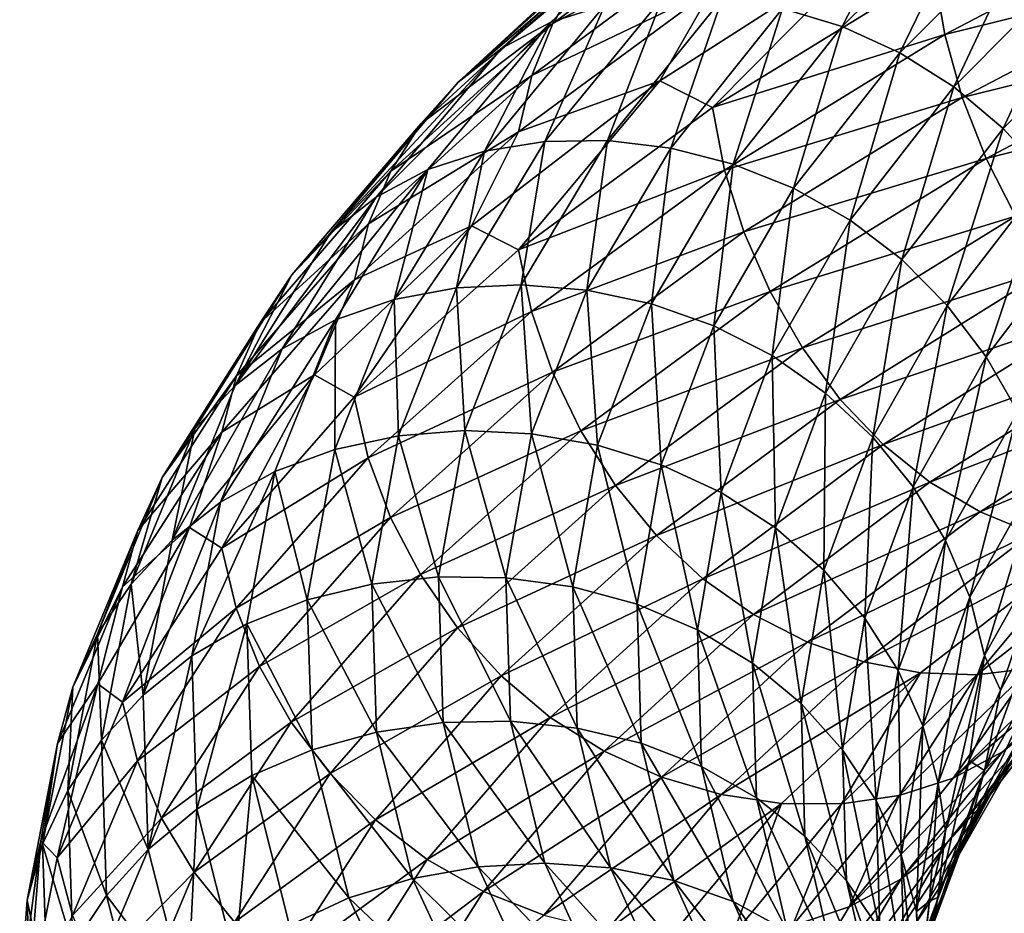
# Model space of a CAD drawing. Header units: metres. Extents: x -44 to 117, y -432 to 89.
# Tile 727 of 1056: x -19 to -12.98, y -137.06 to -131.59. Entities that reach past the tile are written whole.
import ezdxf

# ---------------------------------------------------------------- set-up
doc = ezdxf.new("R2010")
doc.units = ezdxf.units.M
doc.layers.add('solid_125568', color=7, linetype='CONTINUOUS')

msp = doc.modelspace()

# ---------------------------------------------------------------- linework, layer by layer
at = {"layer": 'solid_125568'}
for points in [[(-14.822351, -130.730255, 946.575684), (-16.054672, -131.767212, 945.361023), (-15.104831, -130.880325, 946.818542)], [(-14.822351, -130.730255, 946.575684), (-15.754301, -131.60849, 945.148499), (-16.054672, -131.767212, 945.361023)], [(-15.424275, -131.50563, 944.939331), (-15.754301, -131.60849, 945.148499), (-14.822351, -130.730255, 946.575684)], [(-13.97432, -131.636124, 944.216492), (-14.338785, -131.525101, 944.372437), (-13.490628, -130.693054, 945.659729)], [(-13.147745, -130.816895, 945.468384), (-13.97432, -131.636124, 944.216492), (-13.490628, -130.693054, 945.659729)], [(-14.573208, -130.74472, 948.914001), (-15.742054, -131.617126, 947.49762), (-14.692554, -131.061401, 949.120667)], [(-15.56865, -131.330475, 947.28479), (-15.742054, -131.617126, 947.49762), (-14.573208, -130.74472, 948.914001)], [(-13.622784, -131.796616, 944.084106), (-13.97432, -131.636124, 944.216492), (-13.147745, -130.816895, 945.468384)], [(-12.816998, -130.990051, 945.302002), (-13.622784, -131.796616, 944.084106), (-13.147745, -130.816895, 945.468384)], [(-15.104831, -130.880325, 946.818542), (-16.32057, -131.976547, 945.57196), (-15.354885, -131.082611, 947.056702)], [(-15.104831, -130.880325, 946.818542), (-16.054672, -131.767212, 945.361023), (-16.32057, -131.976547, 945.57196)], [(-13.41579, -131.298401, 950.84906), (-13.349035, -131.68454, 950.90509), (-11.851678, -130.899124, 952.064392)], [(-11.851678, -130.899124, 952.064392), (-13.349035, -131.68454, 950.90509), (-11.756256, -131.288589, 952.067017)], [(-13.292679, -132.004852, 943.979431), (-13.622784, -131.796616, 944.084106), (-12.816998, -130.990051, 945.302002)], [(-12.506351, -131.21048, 945.165649), (-13.292679, -132.004852, 943.979431), (-12.816998, -130.990051, 945.302002)], [(-15.354885, -131.082611, 947.056702), (-16.32057, -131.976547, 945.57196), (-15.56865, -131.330475, 947.28479)], [(-14.692554, -131.061401, 949.120667), (-15.870947, -131.935684, 947.690247), (-14.766871, -131.404892, 949.297485)], [(-15.742054, -131.617126, 947.49762), (-15.870947, -131.935684, 947.690247), (-14.692554, -131.061401, 949.120667)], [(-14.766871, -131.404892, 949.297485), (-15.088576, -131.967453, 949.107056), (-13.766476, -131.11824, 950.458862)], [(-14.76742, -132.131241, 949.536804), (-13.766476, -131.11824, 950.458862), (-15.088576, -131.967453, 949.107056)], [(-13.41579, -131.298401, 950.84906), (-13.766476, -131.11824, 950.458862), (-14.76742, -132.131241, 949.536804)], [(-12.991984, -132.25827, 943.905762), (-13.292679, -132.004852, 943.979431), (-12.506351, -131.21048, 945.165649)], [(-12.223334, -131.475296, 945.063293), (-12.991984, -132.25827, 943.905762), (-12.506351, -131.21048, 945.165649)], [(-15.56865, -131.330475, 947.28479), (-16.547842, -132.229843, 945.776428), (-15.742054, -131.617126, 947.49762)], [(-16.32057, -131.976547, 945.57196), (-16.547842, -132.229843, 945.776428), (-15.56865, -131.330475, 947.28479)], [(-13.41579, -131.298401, 950.84906), (-14.76742, -132.131241, 949.536804), (-13.349035, -131.68454, 950.90509)], [(-13.349035, -131.68454, 950.90509), (-13.241514, -132.068466, 950.916565), (-11.756256, -131.288589, 952.067017)], [(-11.756256, -131.288589, 952.067017), (-13.241514, -132.068466, 950.916565), (-11.627584, -131.667984, 952.0224)], [(-14.766871, -131.404892, 949.297485), (-15.951186, -132.279312, 947.857666), (-15.088576, -131.967453, 949.107056)], [(-15.870947, -131.935684, 947.690247), (-15.951186, -132.279312, 947.857666), (-14.766871, -131.404892, 949.297485)], [(-15.072469, -131.458359, 944.737793), (-15.79131, -132.33754, 943.293945), (-15.424275, -131.50563, 944.939331)], [(-15.409167, -132.331848, 943.141663), (-15.79131, -132.33754, 943.293945), (-15.072469, -131.458359, 944.737793)], [(-14.707705, -131.465317, 944.547546), (-15.409167, -132.331848, 943.141663), (-15.072469, -131.458359, 944.737793)], [(-15.424275, -131.50563, 944.939331), (-16.159899, -132.396576, 943.458679), (-15.754301, -131.60849, 945.148499)], [(-15.79131, -132.33754, 943.293945), (-16.159899, -132.396576, 943.458679), (-15.424275, -131.50563, 944.939331)], [(-15.022645, -132.378433, 943.0047), (-15.409167, -132.331848, 943.141663), (-14.707705, -131.465317, 944.547546)], [(-14.338785, -131.525101, 944.372437), (-15.022645, -132.378433, 943.0047), (-14.707705, -131.465317, 944.547546)], [(-12.725908, -132.55014, 943.862854), (-12.991984, -132.25827, 943.905762), (-12.223334, -131.475296, 945.063293)], [(-14.640774, -132.476074, 942.88623), (-15.022645, -132.378433, 943.0047), (-14.338785, -131.525101, 944.372437)], [(-13.97432, -131.636124, 944.216492), (-14.640774, -132.476074, 942.88623), (-14.338785, -131.525101, 944.372437)], [(-15.754301, -131.60849, 945.148499), (-16.820553, -132.677658, 943.813416), (-16.054672, -131.767212, 945.361023)], [(-15.754301, -131.60849, 945.148499), (-16.505733, -132.509964, 943.632996), (-16.820553, -132.677658, 943.813416)], [(-15.742054, -131.617126, 947.49762), (-16.732161, -132.520218, 945.969727), (-15.870947, -131.935684, 947.690247)], [(-16.547842, -132.229843, 945.776428), (-16.732161, -132.520218, 945.969727), (-15.742054, -131.617126, 947.49762)], [(-16.159899, -132.396576, 943.458679), (-16.505733, -132.509964, 943.632996), (-15.754301, -131.60849, 945.148499)], [(-14.272475, -132.623337, 942.789734), (-14.640774, -132.476074, 942.88623), (-13.97432, -131.636124, 944.216492)], [(-13.622784, -131.796616, 944.084106), (-14.272475, -132.623337, 942.789734), (-13.97432, -131.636124, 944.216492)], [(-14.76742, -132.131241, 949.536804), (-14.693954, -132.512619, 949.59845), (-13.349035, -131.68454, 950.90509)], [(-13.349035, -131.68454, 950.90509), (-14.693954, -132.512619, 949.59845), (-13.241514, -132.068466, 950.916565)], [(-13.241514, -132.068466, 950.916565), (-13.096512, -132.441193, 950.884521), (-11.627584, -131.667984, 952.0224)], [(-11.627584, -131.667984, 952.0224), (-13.096512, -132.441193, 950.884521), (-11.468524, -132.028122, 951.931702)], [(-16.054672, -131.767212, 945.361023), (-17.099247, -132.894348, 943.995667), (-16.32057, -131.976547, 945.57196)], [(-16.054672, -131.767212, 945.361023), (-16.820553, -132.677658, 943.813416), (-17.099247, -132.894348, 943.995667)], [(-13.926695, -132.818848, 942.718628), (-14.272475, -132.623337, 942.789734), (-13.622784, -131.796616, 944.084106)], [(-13.292679, -132.004852, 943.979431), (-13.926695, -132.818848, 942.718628), (-13.622784, -131.796616, 944.084106)], [(-15.870947, -131.935684, 947.690247), (-16.869139, -132.840714, 946.147339), (-15.951186, -132.279312, 947.857666)], [(-16.732161, -132.520218, 945.969727), (-16.869139, -132.840714, 946.147339), (-15.870947, -131.935684, 947.690247)], [(-16.32057, -131.976547, 945.57196), (-17.099247, -132.894348, 943.995667), (-16.547842, -132.229843, 945.776428)], [(-15.951186, -132.279312, 947.857666), (-16.239925, -132.853928, 947.625), (-15.088576, -131.967453, 949.107056)], [(-15.951825, -133.000839, 948.093933), (-15.088576, -131.967453, 949.107056), (-16.239925, -132.853928, 947.625)], [(-14.76742, -132.131241, 949.536804), (-15.088576, -131.967453, 949.107056), (-15.951825, -133.000839, 948.093933)], [(-13.611769, -133.060364, 942.675171), (-13.926695, -132.818848, 942.718628), (-13.292679, -132.004852, 943.979431)], [(-12.991984, -132.25827, 943.905762), (-13.611769, -133.060364, 942.675171), (-13.292679, -132.004852, 943.979431)], [(-13.096512, -132.441193, 950.884521), (-12.917292, -132.793762, 950.809753), (-11.468524, -132.028122, 951.931702)], [(-14.693954, -132.512619, 949.59845), (-14.575562, -132.890396, 949.619934), (-13.241514, -132.068466, 950.916565)], [(-13.241514, -132.068466, 950.916565), (-14.575562, -132.890396, 949.619934), (-13.096512, -132.441193, 950.884521)], [(-14.76742, -132.131241, 949.536804), (-15.951825, -133.000839, 948.093933), (-14.693954, -132.512619, 949.59845)], [(-16.547842, -132.229843, 945.776428), (-17.337421, -133.153244, 944.175232), (-16.732161, -132.520218, 945.969727)], [(-17.099247, -132.894348, 943.995667), (-17.337421, -133.153244, 944.175232), (-16.547842, -132.229843, 945.776428)], [(-15.951186, -132.279312, 947.857666), (-16.954386, -133.184402, 946.304749), (-16.239925, -132.853928, 947.625)], [(-16.869139, -132.840714, 946.147339), (-16.954386, -133.184402, 946.304749), (-15.951186, -132.279312, 947.857666)], [(-13.333097, -133.341354, 942.658875), (-13.611769, -133.060364, 942.675171), (-12.991984, -132.25827, 943.905762)], [(-12.725908, -132.55014, 943.862854), (-13.333097, -133.341354, 942.658875), (-12.991984, -132.25827, 943.905762)], [(-15.79131, -132.33754, 943.293945), (-16.330381, -133.232651, 941.78363), (-16.159899, -132.396576, 943.458679)], [(-15.935208, -133.213928, 941.670898), (-16.330381, -133.232651, 941.78363), (-15.79131, -132.33754, 943.293945)], [(-15.409167, -132.331848, 943.141663), (-15.935208, -133.213928, 941.670898), (-15.79131, -132.33754, 943.293945)], [(-15.535483, -133.246948, 941.573669), (-15.935208, -133.213928, 941.670898), (-15.409167, -132.331848, 943.141663)], [(-15.022645, -132.378433, 943.0047), (-15.535483, -133.246948, 941.573669), (-15.409167, -132.331848, 943.141663)], [(-16.159899, -132.396576, 943.458679), (-16.711554, -133.303772, 941.909973), (-16.505733, -132.509964, 943.632996)], [(-16.330381, -133.232651, 941.78363), (-16.711554, -133.303772, 941.909973), (-16.159899, -132.396576, 943.458679)], [(-15.140553, -133.330795, 941.494263), (-15.535483, -133.246948, 941.573669), (-15.022645, -132.378433, 943.0047)], [(-14.640774, -132.476074, 942.88623), (-15.140553, -133.330795, 941.494263), (-15.022645, -132.378433, 943.0047)], [(-14.759686, -133.464447, 941.435242), (-15.140553, -133.330795, 941.494263), (-14.640774, -132.476074, 942.88623)], [(-14.272475, -132.623337, 942.789734), (-14.759686, -133.464447, 941.435242), (-14.640774, -132.476074, 942.88623)], [(-14.575562, -132.890396, 949.619934), (-14.415888, -133.255783, 949.601929), (-13.096512, -132.441193, 950.884521)], [(-13.096512, -132.441193, 950.884521), (-14.415888, -133.255783, 949.601929), (-12.917292, -132.793762, 950.809753)], [(-16.732161, -132.520218, 945.969727), (-17.530546, -133.447433, 944.3479), (-16.869139, -132.840714, 946.147339)], [(-17.337421, -133.153244, 944.175232), (-17.530546, -133.447433, 944.3479), (-16.732161, -132.520218, 945.969727)], [(-16.505733, -132.509964, 943.632996), (-17.394943, -133.604904, 942.195007), (-16.820553, -132.677658, 943.813416)], [(-16.505733, -132.509964, 943.632996), (-17.06926, -133.427994, 942.047913), (-17.394943, -133.604904, 942.195007)], [(-16.711554, -133.303772, 941.909973), (-17.06926, -133.427994, 942.047913), (-16.505733, -132.509964, 943.632996)], [(-15.951825, -133.000839, 948.093933), (-15.87248, -133.377029, 948.161682), (-14.693954, -132.512619, 949.59845)], [(-14.693954, -132.512619, 949.59845), (-15.87248, -133.377029, 948.161682), (-14.575562, -132.890396, 949.619934)], [(-13.095302, -133.654205, 942.668579), (-13.333097, -133.341354, 942.658875), (-12.725908, -132.55014, 943.862854)], [(-12.498888, -132.872665, 943.850159), (-13.095302, -133.654205, 942.668579), (-12.725908, -132.55014, 943.862854)], [(-14.402166, -133.646851, 941.399048), (-14.759686, -133.464447, 941.435242), (-14.272475, -132.623337, 942.789734)], [(-13.926695, -132.818848, 942.718628), (-14.402166, -133.646851, 941.399048), (-14.272475, -132.623337, 942.789734)], [(-16.820553, -132.677658, 943.813416), (-17.68326, -133.829102, 942.34729), (-17.099247, -132.894348, 943.995667)], [(-16.820553, -132.677658, 943.813416), (-17.394943, -133.604904, 942.195007), (-17.68326, -133.829102, 942.34729)], [(-16.869139, -132.840714, 946.147339), (-17.674036, -133.769897, 944.509705), (-16.954386, -133.184402, 946.304749)], [(-17.530546, -133.447433, 944.3479), (-17.674036, -133.769897, 944.509705), (-16.869139, -132.840714, 946.147339)], [(-14.415888, -133.255783, 949.601929), (-14.218554, -133.599991, 949.545044), (-12.917292, -132.793762, 950.809753)], [(-14.076591, -133.876083, 941.387207), (-14.402166, -133.646851, 941.399048), (-13.926695, -132.818848, 942.718628)], [(-12.917292, -132.793762, 950.809753), (-14.218554, -133.599991, 949.545044), (-12.707179, -133.117218, 950.693298)], [(-13.611769, -133.060364, 942.675171), (-14.076591, -133.876083, 941.387207), (-13.926695, -132.818848, 942.718628)], [(-17.099247, -132.894348, 943.995667), (-17.68326, -133.829102, 942.34729), (-17.337421, -133.153244, 944.175232)], [(-16.954386, -133.184402, 946.304749), (-17.198559, -133.763794, 946.042969), (-16.239925, -132.853928, 947.625)], [(-16.955111, -133.900726, 946.537842), (-16.239925, -132.853928, 947.625), (-17.198559, -133.763794, 946.042969)], [(-15.951825, -133.000839, 948.093933), (-16.239925, -132.853928, 947.625), (-16.955111, -133.900726, 946.537842)], [(-15.87248, -133.377029, 948.161682), (-15.744558, -133.748138, 948.194153), (-14.575562, -132.890396, 949.619934)], [(-14.575562, -132.890396, 949.619934), (-15.744558, -133.748138, 948.194153), (-14.415888, -133.255783, 949.601929)], [(-12.902893, -133.991104, 942.703491), (-13.095302, -133.654205, 942.668579), (-12.498888, -132.872665, 943.850159)], [(-15.951825, -133.000839, 948.093933), (-16.955111, -133.900726, 946.537842), (-15.87248, -133.377029, 948.161682)], [(-13.788497, -134.145859, 941.39856), (-14.076591, -133.876083, 941.387207), (-13.611769, -133.060364, 942.675171)], [(-13.333097, -133.341354, 942.658875), (-13.788497, -134.145859, 941.39856), (-13.611769, -133.060364, 942.675171)], [(-14.218554, -133.599991, 949.545044), (-13.987242, -133.914276, 949.44989), (-12.707179, -133.117218, 950.693298)], [(-12.707179, -133.117218, 950.693298), (-13.987242, -133.914276, 949.44989), (-12.469714, -133.402725, 950.535767)], [(-17.337421, -133.153244, 944.175232), (-17.929626, -134.09375, 942.500916), (-17.530546, -133.447433, 944.3479)], [(-17.68326, -133.829102, 942.34729), (-17.929626, -134.09375, 942.500916), (-17.337421, -133.153244, 944.175232)], [(-16.954386, -133.184402, 946.304749), (-17.763319, -134.113632, 944.656616), (-17.198559, -133.763794, 946.042969)], [(-17.674036, -133.769897, 944.509705), (-17.763319, -134.113632, 944.656616), (-16.954386, -133.184402, 946.304749)], [(-16.330381, -133.232651, 941.78363), (-16.684589, -134.1371, 940.225708), (-16.711554, -133.303772, 941.909973)], [(-16.280861, -134.105164, 940.153625), (-16.684589, -134.1371, 940.225708), (-16.330381, -133.232651, 941.78363)], [(-15.935208, -133.213928, 941.670898), (-16.280861, -134.105164, 940.153625), (-16.330381, -133.232651, 941.78363)], [(-15.872459, -134.124374, 940.097351), (-16.280861, -134.105164, 940.153625), (-15.935208, -133.213928, 941.670898)], [(-15.535483, -133.246948, 941.573669), (-15.872459, -134.124374, 940.097351), (-15.935208, -133.213928, 941.670898)], [(-15.468941, -134.194214, 940.058105), (-15.872459, -134.124374, 940.097351), (-15.535483, -133.246948, 941.573669)], [(-15.744558, -133.748138, 948.194153), (-15.572019, -134.105591, 948.19165), (-14.415888, -133.255783, 949.601929)], [(-14.415888, -133.255783, 949.601929), (-15.572019, -134.105591, 948.19165), (-14.218554, -133.599991, 949.545044)], [(-15.140553, -133.330795, 941.494263), (-15.468941, -134.194214, 940.058105), (-15.535483, -133.246948, 941.573669)], [(-16.711554, -133.303772, 941.909973), (-17.074032, -134.22052, 940.3125), (-17.06926, -133.427994, 942.047913)], [(-16.684589, -134.1371, 940.225708), (-17.074032, -134.22052, 940.3125), (-16.711554, -133.303772, 941.909973)], [(-16.955111, -133.900726, 946.537842), (-16.870787, -134.271393, 946.612305), (-15.87248, -133.377029, 948.161682)], [(-15.87248, -133.377029, 948.161682), (-16.870787, -134.271393, 946.612305), (-15.744558, -133.748138, 948.194153)], [(-15.079815, -134.313995, 940.037598), (-15.468941, -134.194214, 940.058105), (-15.140553, -133.330795, 941.494263)], [(-14.759686, -133.464447, 941.435242), (-15.079815, -134.313995, 940.037598), (-15.140553, -133.330795, 941.494263)], [(-13.542631, -134.448715, 941.431641), (-13.788497, -134.145859, 941.39856), (-13.333097, -133.341354, 942.658875)], [(-13.095302, -133.654205, 942.668579), (-13.542631, -134.448715, 941.431641), (-13.333097, -133.341354, 942.658875)], [(-17.06926, -133.427994, 942.047913), (-17.772419, -134.541977, 940.525818), (-17.394943, -133.604904, 942.195007)], [(-17.06926, -133.427994, 942.047913), (-17.43956, -134.355713, 940.413147), (-17.772419, -134.541977, 940.525818)], [(-17.074032, -134.22052, 940.3125), (-17.43956, -134.355713, 940.413147), (-17.06926, -133.427994, 942.047913)], [(-13.987242, -133.914276, 949.44989), (-13.725822, -134.189972, 949.316772), (-12.469714, -133.402725, 950.535767)], [(-12.469714, -133.402725, 950.535767), (-13.725822, -134.189972, 949.316772), (-12.209077, -133.64267, 950.338745)], [(-17.530546, -133.447433, 944.3479), (-18.129354, -134.39183, 942.652161), (-17.674036, -133.769897, 944.509705)], [(-17.929626, -134.09375, 942.500916), (-18.129354, -134.39183, 942.652161), (-17.530546, -133.447433, 944.3479)], [(-14.714602, -134.483063, 940.037354), (-15.079815, -134.313995, 940.037598), (-14.759686, -133.464447, 941.435242)], [(-14.402166, -133.646851, 941.399048), (-14.714602, -134.483063, 940.037354), (-14.759686, -133.464447, 941.435242)], [(-17.394943, -133.604904, 942.195007), (-18.067095, -134.773788, 940.6474), (-17.68326, -133.829102, 942.34729)], [(-17.394943, -133.604904, 942.195007), (-17.772419, -134.541977, 940.525818), (-18.067095, -134.773788, 940.6474)], [(-15.572019, -134.105591, 948.19165), (-15.358807, -134.440781, 948.154297), (-14.218554, -133.599991, 949.545044)], [(-14.218554, -133.599991, 949.545044), (-15.358807, -134.440781, 948.154297), (-13.987242, -133.914276, 949.44989)], [(-14.382063, -134.699799, 940.058044), (-14.714602, -134.483063, 940.037354), (-14.402166, -133.646851, 941.399048)], [(-14.076591, -133.876083, 941.387207), (-14.382063, -134.699799, 940.058044), (-14.402166, -133.646851, 941.399048)], [(-13.725822, -134.189972, 949.316772), (-13.438851, -134.419678, 949.146912), (-12.209077, -133.64267, 950.338745)], [(-13.343665, -134.777054, 941.485046), (-13.542631, -134.448715, 941.431641), (-13.095302, -133.654205, 942.668579)], [(-12.209077, -133.64267, 950.338745), (-13.438851, -134.419678, 949.146912), (-11.931506, -133.834045, 950.107788)], [(-12.902893, -133.991104, 942.703491), (-13.343665, -134.777054, 941.485046), (-13.095302, -133.654205, 942.668579)], [(-17.674036, -133.769897, 944.509705), (-18.277725, -134.716263, 942.797546), (-17.763319, -134.113632, 944.656616)], [(-18.129354, -134.39183, 942.652161), (-18.277725, -134.716263, 942.797546), (-17.674036, -133.769897, 944.509705)], [(-17.763319, -134.113632, 944.656616), (-17.960802, -134.696945, 944.368469), (-17.198559, -133.763794, 946.042969)], [(-17.764116, -134.824417, 944.886414), (-17.198559, -133.763794, 946.042969), (-17.960802, -134.696945, 944.368469)], [(-16.955111, -133.900726, 946.537842), (-17.198559, -133.763794, 946.042969), (-17.764116, -134.824417, 944.886414)], [(-16.870787, -134.271393, 946.612305), (-16.734785, -134.635406, 946.656616), (-15.744558, -133.748138, 948.194153)], [(-15.744558, -133.748138, 948.194153), (-16.734785, -134.635406, 946.656616), (-15.572019, -134.105591, 948.19165)], [(-17.68326, -133.829102, 942.34729), (-18.067095, -134.773788, 940.6474), (-17.929626, -134.09375, 942.500916)], [(-13.438851, -134.419678, 949.146912), (-13.133198, -134.600571, 948.945129), (-11.931506, -133.834045, 950.107788)], [(-11.931506, -133.834045, 950.107788), (-13.133198, -134.600571, 948.945129), (-11.643489, -133.974869, 949.849915)], [(-16.955111, -133.900726, 946.537842), (-17.764116, -134.824417, 944.886414), (-16.870787, -134.271393, 946.612305)], [(-15.358807, -134.440781, 948.154297), (-15.108914, -134.745148, 948.082458), (-13.987242, -133.914276, 949.44989)], [(-13.987242, -133.914276, 949.44989), (-15.108914, -134.745148, 948.082458), (-13.725822, -134.189972, 949.316772)], [(-14.087807, -134.95816, 940.0979), (-14.382063, -134.699799, 940.058044), (-14.076591, -133.876083, 941.387207)], [(-13.788497, -134.145859, 941.39856), (-14.087807, -134.95816, 940.0979), (-14.076591, -133.876083, 941.387207)], [(-13.133198, -134.600571, 948.945129), (-12.816076, -134.730896, 948.717712), (-11.643489, -133.974869, 949.849915)], [(-13.196252, -135.123184, 941.557739), (-13.343665, -134.777054, 941.485046), (-12.902893, -133.991104, 942.703491)], [(-12.760358, -134.344208, 942.762756), (-13.196252, -135.123184, 941.557739), (-12.902893, -133.991104, 942.703491)], [(-17.929626, -134.09375, 942.500916), (-18.318861, -135.044235, 940.774292), (-18.129354, -134.39183, 942.652161)], [(-18.067095, -134.773788, 940.6474), (-18.318861, -135.044235, 940.774292), (-17.929626, -134.09375, 942.500916)], [(-16.734785, -134.635406, 946.656616), (-16.55134, -134.984406, 946.670715), (-15.572019, -134.105591, 948.19165)], [(-16.280861, -134.105164, 940.153625), (-16.441168, -134.9991, 938.608398), (-16.684589, -134.1371, 940.225708)], [(-15.572019, -134.105591, 948.19165), (-16.55134, -134.984406, 946.670715), (-15.358807, -134.440781, 948.154297)], [(-16.028738, -135.00444, 938.593628), (-16.441168, -134.9991, 938.608398), (-16.280861, -134.105164, 940.153625)], [(-15.872459, -134.124374, 940.097351), (-16.028738, -135.00444, 938.593628), (-16.280861, -134.105164, 940.153625)], [(-17.763319, -134.113632, 944.656616), (-18.370024, -135.059967, 942.933533), (-17.960802, -134.696945, 944.368469)], [(-18.277725, -134.716263, 942.797546), (-18.370024, -135.059967, 942.933533), (-17.763319, -134.113632, 944.656616)], [(-16.684589, -134.1371, 940.225708), (-16.848856, -135.044327, 938.639099), (-17.074032, -134.22052, 940.3125)], [(-16.441168, -134.9991, 938.608398), (-16.848856, -135.044327, 938.639099), (-16.684589, -134.1371, 940.225708)], [(-15.621224, -135.060196, 938.595276), (-16.028738, -135.00444, 938.593628), (-15.872459, -134.124374, 940.097351)], [(-15.468941, -134.194214, 940.058105), (-15.621224, -135.060196, 938.595276), (-15.872459, -134.124374, 940.097351)], [(-13.836654, -135.250839, 940.154968), (-14.087807, -134.95816, 940.0979), (-13.788497, -134.145859, 941.39856)], [(-13.542631, -134.448715, 941.431641), (-13.836654, -135.250839, 940.154968), (-13.788497, -134.145859, 941.39856)], [(-17.074032, -134.22052, 940.3125), (-17.242132, -135.140076, 938.68573), (-17.43956, -134.355713, 940.413147)], [(-16.848856, -135.044327, 938.639099), (-17.242132, -135.140076, 938.68573), (-17.074032, -134.22052, 940.3125)], [(-15.228271, -135.166046, 938.613953), (-15.621224, -135.060196, 938.595276), (-15.468941, -134.194214, 940.058105)], [(-15.079815, -134.313995, 940.037598), (-15.228271, -135.166046, 938.613953), (-15.468941, -134.194214, 940.058105)], [(-15.108914, -134.745148, 948.082458), (-14.826502, -135.010269, 947.976074), (-13.725822, -134.189972, 949.316772)], [(-13.725822, -134.189972, 949.316772), (-14.826502, -135.010269, 947.976074), (-13.438851, -134.419678, 949.146912)], [(-17.764116, -134.824417, 944.886414), (-17.675781, -135.18927, 944.968018), (-16.870787, -134.271393, 946.612305)], [(-16.870787, -134.271393, 946.612305), (-17.675781, -135.18927, 944.968018), (-16.734785, -134.635406, 946.656616)], [(-14.859523, -135.321701, 938.65033), (-15.228271, -135.166046, 938.613953), (-15.079815, -134.313995, 940.037598)], [(-14.714602, -134.483063, 940.037354), (-14.859523, -135.321701, 938.65033), (-15.079815, -134.313995, 940.037598)], [(-13.105047, -135.479462, 941.648376), (-13.196252, -135.123184, 941.557739), (-12.760358, -134.344208, 942.762756)], [(-12.672187, -134.705688, 942.845703), (-13.105047, -135.479462, 941.648376), (-12.760358, -134.344208, 942.762756)], [(-18.129354, -134.39183, 942.652161), (-18.522934, -135.346222, 940.903564), (-18.277725, -134.716263, 942.797546)], [(-18.318861, -135.044235, 940.774292), (-18.522934, -135.346222, 940.903564), (-18.129354, -134.39183, 942.652161)], [(-17.43956, -134.355713, 940.413147), (-17.947569, -135.481918, 938.826111), (-17.772419, -134.541977, 940.525818)], [(-17.43956, -134.355713, 940.413147), (-17.611322, -135.286285, 938.748352), (-17.947569, -135.481918, 938.826111)], [(-17.242132, -135.140076, 938.68573), (-17.611322, -135.286285, 938.748352), (-17.43956, -134.355713, 940.413147)], [(-16.55134, -134.984406, 946.670715), (-16.324671, -135.310013, 946.654419), (-15.358807, -134.440781, 948.154297)], [(-15.358807, -134.440781, 948.154297), (-16.324671, -135.310013, 946.654419), (-15.108914, -134.745148, 948.082458)], [(-14.826502, -135.010269, 947.976074), (-14.516447, -135.228943, 947.835815), (-13.438851, -134.419678, 949.146912)], [(-13.438851, -134.419678, 949.146912), (-14.516447, -135.228943, 947.835815), (-13.133198, -134.600571, 948.945129)], [(-13.633383, -135.570435, 940.2276), (-13.836654, -135.250839, 940.154968), (-13.542631, -134.448715, 941.431641)], [(-13.343665, -134.777054, 941.485046), (-13.633383, -135.570435, 940.2276), (-13.542631, -134.448715, 941.431641)], [(-14.523806, -135.525879, 938.703979), (-14.859523, -135.321701, 938.65033), (-14.714602, -134.483063, 940.037354)], [(-14.382063, -134.699799, 940.058044), (-14.523806, -135.525879, 938.703979), (-14.714602, -134.483063, 940.037354)], [(-17.772419, -134.541977, 940.525818), (-18.245251, -135.721344, 938.916382), (-18.067095, -134.773788, 940.6474)], [(-17.772419, -134.541977, 940.525818), (-17.947569, -135.481918, 938.826111), (-18.245251, -135.721344, 938.916382)], [(-17.675781, -135.18927, 944.968018), (-17.53326, -135.545837, 945.024902), (-16.734785, -134.635406, 946.656616)], [(-16.734785, -134.635406, 946.656616), (-17.53326, -135.545837, 945.024902), (-16.55134, -134.984406, 946.670715)], [(-14.516447, -135.228943, 947.835815), (-14.186172, -135.398575, 947.665894), (-13.133198, -134.600571, 948.945129)], [(-13.133198, -134.600571, 948.945129), (-14.186172, -135.398575, 947.665894), (-12.816076, -134.730896, 948.717712)], [(-18.370024, -135.059967, 942.933533), (-18.522024, -135.652405, 942.610901), (-17.960802, -134.696945, 944.368469)], [(-18.37089, -135.764984, 943.159973), (-17.960802, -134.696945, 944.368469), (-18.522024, -135.652405, 942.610901)], [(-17.764116, -134.824417, 944.886414), (-17.960802, -134.696945, 944.368469), (-18.37089, -135.764984, 943.159973)], [(-14.226737, -135.772736, 938.772888), (-14.523806, -135.525879, 938.703979), (-14.382063, -134.699799, 940.058044)], [(-14.087807, -134.95816, 940.0979), (-14.226737, -135.772736, 938.772888), (-14.382063, -134.699799, 940.058044)], [(-13.008558, -135.692032, 941.968994), (-13.105047, -135.479462, 941.648376), (-12.672187, -134.705688, 942.845703)], [(-12.77385, -135.266418, 942.630432), (-13.008558, -135.692032, 941.968994), (-12.672187, -134.705688, 942.845703)], [(-18.277725, -134.716263, 942.797546), (-18.674505, -135.672623, 941.032043), (-18.370024, -135.059967, 942.933533)], [(-18.522934, -135.346222, 940.903564), (-18.674505, -135.672623, 941.032043), (-18.277725, -134.716263, 942.797546)], [(-16.324671, -135.310013, 946.654419), (-16.059038, -135.603867, 946.607605), (-15.108914, -134.745148, 948.082458)], [(-15.108914, -134.745148, 948.082458), (-16.059038, -135.603867, 946.607605), (-14.826502, -135.010269, 947.976074)], [(-14.186172, -135.398575, 947.665894), (-13.843537, -135.517609, 947.471802), (-12.816076, -134.730896, 948.717712)], [(-12.816076, -134.730896, 948.717712), (-13.843537, -135.517609, 947.471802), (-12.494735, -134.808868, 948.470825)], [(-17.764116, -134.824417, 944.886414), (-18.37089, -135.764984, 943.159973), (-17.675781, -135.18927, 944.968018)], [(-18.067095, -134.773788, 940.6474), (-18.245251, -135.721344, 938.916382), (-18.318861, -135.044235, 940.774292)], [(-13.843537, -135.517609, 947.471802), (-13.496433, -135.584503, 947.25885), (-12.494735, -134.808868, 948.470825)], [(-13.48276, -135.909439, 940.314026), (-13.633383, -135.570435, 940.2276), (-13.343665, -134.777054, 941.485046)], [(-12.494735, -134.808868, 948.470825), (-13.496433, -135.584503, 947.25885), (-13.153002, -135.597916, 947.032104)], [(-13.196252, -135.123184, 941.557739), (-13.48276, -135.909439, 940.314026), (-13.343665, -134.777054, 941.485046)], [(-12.494735, -134.808868, 948.470825), (-13.153002, -135.597916, 947.032104), (-12.176717, -134.832947, 948.210266)], [(-12.176717, -134.832947, 948.210266), (-13.153002, -135.597916, 947.032104), (-12.821609, -135.556717, 946.796265)], [(-17.53326, -135.545837, 945.024902), (-17.341011, -135.885986, 945.05658), (-16.55134, -134.984406, 946.670715)], [(-16.55134, -134.984406, 946.670715), (-17.341011, -135.885986, 945.05658), (-16.324671, -135.310013, 946.654419)], [(-16.441168, -134.9991, 938.608398), (-16.413086, -135.88942, 937.05365), (-16.848856, -135.044327, 938.639099)], [(-16.001354, -135.880981, 937.08075), (-16.413086, -135.88942, 937.05365), (-16.441168, -134.9991, 938.608398)], [(-16.028738, -135.00444, 938.593628), (-16.001354, -135.880981, 937.08075), (-16.441168, -134.9991, 938.608398)], [(-15.594515, -135.92276, 937.123474), (-16.001354, -135.880981, 937.08075), (-16.028738, -135.00444, 938.593628)], [(-15.621224, -135.060196, 938.595276), (-15.594515, -135.92276, 937.123474), (-16.028738, -135.00444, 938.593628)], [(-13.973157, -136.055191, 938.854431), (-14.226737, -135.772736, 938.772888), (-14.087807, -134.95816, 940.0979)], [(-13.836654, -135.250839, 940.154968), (-13.973157, -136.055191, 938.854431), (-14.087807, -134.95816, 940.0979)], [(-18.370024, -135.059967, 942.933533), (-18.768776, -136.016266, 941.15686), (-18.522024, -135.652405, 942.610901)], [(-18.674505, -135.672623, 941.032043), (-18.768776, -136.016266, 941.15686), (-18.370024, -135.059967, 942.933533)], [(-18.318861, -135.044235, 940.774292), (-18.499552, -135.997574, 939.016235), (-18.522934, -135.346222, 940.903564)], [(-18.245251, -135.721344, 938.916382), (-18.499552, -135.997574, 939.016235), (-18.318861, -135.044235, 940.774292)], [(-16.848856, -135.044327, 938.639099), (-16.820063, -135.94783, 937.042786), (-17.242132, -135.140076, 938.68573)], [(-16.413086, -135.88942, 937.05365), (-16.820063, -135.94783, 937.042786), (-16.848856, -135.044327, 938.639099)], [(-16.059038, -135.603867, 946.607605), (-15.758838, -135.857788, 946.529907), (-14.826502, -135.010269, 947.976074)], [(-14.826502, -135.010269, 947.976074), (-15.758838, -135.857788, 946.529907), (-14.516447, -135.228943, 947.835815)], [(-15.202235, -136.014755, 937.18158), (-15.594515, -135.92276, 937.123474), (-15.621224, -135.060196, 938.595276)], [(-15.228271, -135.166046, 938.613953), (-15.202235, -136.014755, 937.18158), (-15.621224, -135.060196, 938.595276)], [(-13.389555, -136.260376, 940.412537), (-13.48276, -135.909439, 940.314026), (-13.196252, -135.123184, 941.557739)], [(-13.105047, -135.479462, 941.648376), (-13.389555, -136.260376, 940.412537), (-13.196252, -135.123184, 941.557739)], [(-12.996464, -136.067474, 945.143555), (-12.730068, -135.856979, 944.936951), (-11.976851, -135.103729, 946.082764)], [(-12.227515, -135.307083, 946.316589), (-12.996464, -136.067474, 945.143555), (-11.976851, -135.103729, 946.082764)], [(-18.37089, -135.764984, 943.159973), (-18.279547, -136.12381, 943.249023), (-17.675781, -135.18927, 944.968018)], [(-17.675781, -135.18927, 944.968018), (-18.279547, -136.12381, 943.249023), (-17.53326, -135.545837, 945.024902)], [(-17.242132, -135.140076, 938.68573), (-17.212667, -136.055817, 937.049072), (-17.611322, -135.286285, 938.748352)], [(-16.820063, -135.94783, 937.042786), (-17.212667, -136.055817, 937.049072), (-17.242132, -135.140076, 938.68573)], [(-14.834176, -136.157074, 937.254639), (-15.202235, -136.014755, 937.18158), (-15.228271, -135.166046, 938.613953)], [(-14.859523, -135.321701, 938.65033), (-14.834176, -136.157074, 937.254639), (-15.228271, -135.166046, 938.613953)], [(-15.758838, -135.857788, 946.529907), (-15.429219, -136.064774, 946.421448), (-14.516447, -135.228943, 947.835815)], [(-14.516447, -135.228943, 947.835815), (-15.429219, -136.064774, 946.421448), (-14.186172, -135.398575, 947.665894)], [(-17.611322, -135.286285, 938.748352), (-17.917067, -136.417862, 937.11615), (-17.947569, -135.481918, 938.826111)], [(-17.611322, -135.286285, 938.748352), (-17.581287, -136.212936, 937.073486), (-17.917067, -136.417862, 937.11615)], [(-17.212667, -136.055817, 937.049072), (-17.581287, -136.212936, 937.073486), (-17.611322, -135.286285, 938.748352)], [(-13.767895, -136.365967, 938.946472), (-13.973157, -136.055191, 938.854431), (-13.836654, -135.250839, 940.154968)], [(-13.633383, -135.570435, 940.2276), (-13.767895, -136.365967, 938.946472), (-13.836654, -135.250839, 940.154968)], [(-13.29735, -136.228638, 945.3526), (-12.996464, -136.067474, 945.143555), (-12.227515, -135.307083, 946.316589)], [(-12.51063, -135.459778, 946.556091), (-13.29735, -136.228638, 945.3526), (-12.227515, -135.307083, 946.316589)], [(-13.105973, -136.181351, 941.873901), (-13.008558, -135.692032, 941.968994), (-12.77385, -135.266418, 942.630432)], [(-12.673034, -135.412338, 943.07428), (-13.105973, -136.181351, 941.873901), (-12.77385, -135.266418, 942.630432)], [(-18.522934, -135.346222, 940.903564), (-18.705643, -136.303467, 939.123047), (-18.674505, -135.672623, 941.032043)], [(-18.499552, -135.997574, 939.016235), (-18.705643, -136.303467, 939.123047), (-18.522934, -135.346222, 940.903564)], [(-17.341011, -135.885986, 945.05658), (-17.103483, -136.201553, 945.062561), (-16.324671, -135.310013, 946.654419)], [(-16.324671, -135.310013, 946.654419), (-17.103483, -136.201553, 945.062561), (-16.059038, -135.603867, 946.607605)], [(-14.499127, -136.34877, 937.341553), (-14.834176, -136.157074, 937.254639), (-14.859523, -135.321701, 938.65033)], [(-14.523806, -135.525879, 938.703979), (-14.499127, -136.34877, 937.341553), (-14.859523, -135.321701, 938.65033)], [(-15.429219, -136.064774, 946.421448), (-15.078073, -136.222488, 946.285767), (-14.186172, -135.398575, 947.665894)], [(-14.186172, -135.398575, 947.665894), (-15.078073, -136.222488, 946.285767), (-13.843537, -135.517609, 947.471802)], [(-13.19816, -136.523651, 942.007141), (-13.105973, -136.181351, 941.873901), (-12.673034, -135.412338, 943.07428)], [(-12.762163, -135.75386, 943.21814), (-13.19816, -136.523651, 942.007141), (-12.673034, -135.412338, 943.07428)], [(-17.947569, -135.481918, 938.826111), (-18.214342, -136.664825, 937.174988), (-18.245251, -135.721344, 938.916382)], [(-17.947569, -135.481918, 938.826111), (-17.917067, -136.417862, 937.11615), (-18.214342, -136.664825, 937.174988)], [(-13.343184, -136.551483, 940.608276), (-13.389555, -136.260376, 940.412537), (-13.105047, -135.479462, 941.648376)], [(-13.198812, -136.12114, 941.293396), (-13.343184, -136.551483, 940.608276), (-13.105047, -135.479462, 941.648376)], [(-12.821609, -135.556717, 946.796265), (-13.29735, -136.228638, 945.3526), (-12.51063, -135.459778, 946.556091)], [(-13.008558, -135.692032, 941.968994), (-13.198812, -136.12114, 941.293396), (-13.105047, -135.479462, 941.648376)], [(-18.279547, -136.12381, 943.249023), (-18.132128, -136.472672, 943.319031), (-17.53326, -135.545837, 945.024902)], [(-17.53326, -135.545837, 945.024902), (-18.132128, -136.472672, 943.319031), (-17.341011, -135.885986, 945.05658)], [(-15.078073, -136.222488, 946.285767), (-14.713816, -136.32959, 946.127319), (-13.843537, -135.517609, 947.471802)], [(-13.843537, -135.517609, 947.471802), (-14.713816, -136.32959, 946.127319), (-13.496433, -135.584503, 947.25885)], [(-14.202649, -136.584198, 937.439575), (-14.499127, -136.34877, 937.341553), (-14.523806, -135.525879, 938.703979)], [(-14.226737, -135.772736, 938.772888), (-14.202649, -136.584198, 937.439575), (-14.523806, -135.525879, 938.703979)], [(-17.103483, -136.201553, 945.062561), (-16.825151, -136.484421, 945.042236), (-16.059038, -135.603867, 946.607605)], [(-16.059038, -135.603867, 946.607605), (-16.825151, -136.484421, 945.042236), (-15.758838, -135.857788, 946.529907)], [(-14.713816, -136.32959, 946.127319), (-14.34489, -136.384766, 945.950806), (-13.496433, -135.584503, 947.25885)], [(-13.496433, -135.584503, 947.25885), (-14.34489, -136.384766, 945.950806), (-13.979945, -136.386932, 945.760254)], [(-13.496433, -135.584503, 947.25885), (-13.979945, -136.386932, 945.760254), (-13.153002, -135.597916, 947.032104)], [(-13.153002, -135.597916, 947.032104), (-13.979945, -136.386932, 945.760254), (-13.627818, -136.335175, 945.55957)], [(-13.615778, -136.697784, 939.046936), (-13.767895, -136.365967, 938.946472), (-13.633383, -135.570435, 940.2276)], [(-13.48276, -135.909439, 940.314026), (-13.615778, -136.697784, 939.046936), (-13.633383, -135.570435, 940.2276)], [(-12.821609, -135.556717, 946.796265), (-13.627818, -136.335175, 945.55957), (-13.29735, -136.228638, 945.3526)], [(-13.153002, -135.597916, 947.032104), (-13.627818, -136.335175, 945.55957), (-12.821609, -135.556717, 946.796265)], [(-13.33742, -136.62764, 943.719299), (-13.098951, -136.368439, 943.544373), (-12.502408, -135.603729, 944.737244)], [(-12.730068, -135.856979, 944.936951), (-13.33742, -136.62764, 943.719299), (-12.502408, -135.603729, 944.737244)], [(-12.502408, -135.603729, 944.737244), (-13.098951, -136.368439, 943.544373), (-12.905665, -136.07486, 943.376099)], [(-18.768776, -136.016266, 941.15686), (-18.869125, -136.612518, 940.810974), (-18.522024, -135.652405, 942.610901)], [(-18.769697, -136.715317, 941.379883), (-18.522024, -135.652405, 942.610901), (-18.869125, -136.612518, 940.810974)], [(-18.37089, -135.764984, 943.159973), (-18.522024, -135.652405, 942.610901), (-18.769697, -136.715317, 941.379883)], [(-18.674505, -135.672623, 941.032043), (-18.858692, -136.63179, 939.234436), (-18.768776, -136.016266, 941.15686)], [(-18.705643, -136.303467, 939.123047), (-18.858692, -136.63179, 939.234436), (-18.674505, -135.672623, 941.032043)], [(-18.245251, -135.721344, 938.916382), (-18.214342, -136.664825, 937.174988), (-18.499552, -135.997574, 939.016235)], [(-13.105973, -136.181351, 941.873901), (-13.198812, -136.12114, 941.293396), (-13.008558, -135.692032, 941.968994)], [(-18.37089, -135.764984, 943.159973), (-18.769697, -136.715317, 941.379883), (-18.279547, -136.12381, 943.249023)], [(-13.949547, -136.856445, 937.545715), (-14.202649, -136.584198, 937.439575), (-14.226737, -135.772736, 938.772888)], [(-13.973157, -136.055191, 938.854431), (-13.949547, -136.856445, 937.545715), (-14.226737, -135.772736, 938.772888)], [(-13.346534, -136.847321, 942.148926), (-13.19816, -136.523651, 942.007141), (-12.762163, -135.75386, 943.21814)], [(-12.905665, -136.07486, 943.376099), (-13.346534, -136.847321, 942.148926), (-12.762163, -135.75386, 943.21814)], [(-18.132128, -136.472672, 943.319031), (-17.933264, -136.803665, 943.369141), (-17.341011, -135.885986, 945.05658)], [(-17.341011, -135.885986, 945.05658), (-17.933264, -136.803665, 943.369141), (-17.103483, -136.201553, 945.062561)], [(-16.825151, -136.484421, 945.042236), (-16.510605, -136.726639, 944.994873), (-15.758838, -135.857788, 946.529907)], [(-16.413086, -135.88942, 937.05365), (-16.198662, -136.77002, 935.508423), (-16.820063, -135.94783, 937.042786)], [(-15.758838, -135.857788, 946.529907), (-16.510605, -136.726639, 944.994873), (-15.429219, -136.064774, 946.421448)], [(-16.001354, -135.880981, 937.08075), (-15.792304, -136.748062, 935.577087), (-16.413086, -135.88942, 937.05365)], [(-15.792304, -136.748062, 935.577087), (-16.198662, -136.77002, 935.508423), (-16.413086, -135.88942, 937.05365)], [(-15.390759, -136.776093, 935.660706), (-15.792304, -136.748062, 935.577087), (-16.001354, -135.880981, 937.08075)], [(-15.594515, -135.92276, 937.123474), (-15.390759, -136.776093, 935.660706), (-16.001354, -135.880981, 937.08075)], [(-13.616494, -136.845581, 943.897217), (-13.33742, -136.62764, 943.719299), (-12.730068, -135.856979, 944.936951)], [(-12.996464, -136.067474, 945.143555), (-13.616494, -136.845581, 943.897217), (-12.730068, -135.856979, 944.936951)], [(-13.521632, -137.043335, 939.153564), (-13.615778, -136.697784, 939.046936), (-13.48276, -135.909439, 940.314026)], [(-13.389555, -136.260376, 940.412537), (-13.521632, -137.043335, 939.153564), (-13.48276, -135.909439, 940.314026)], [(-16.820063, -135.94783, 937.042786), (-16.600307, -136.84137, 935.456238), (-17.212667, -136.055817, 937.049072)], [(-16.198662, -136.77002, 935.508423), (-16.600307, -136.84137, 935.456238), (-16.820063, -135.94783, 937.042786)], [(-15.003606, -136.854492, 935.757935), (-15.390759, -136.776093, 935.660706), (-15.594515, -135.92276, 937.123474)], [(-15.202235, -136.014755, 937.18158), (-15.003606, -136.854492, 935.757935), (-15.594515, -135.92276, 937.123474)], [(-18.768776, -136.016266, 941.15686), (-18.953861, -136.975327, 939.3479), (-18.869125, -136.612518, 940.810974)], [(-18.858692, -136.63179, 939.234436), (-18.953861, -136.975327, 939.3479), (-18.768776, -136.016266, 941.15686)], [(-18.499552, -135.997574, 939.016235), (-18.468264, -136.946777, 937.247559), (-18.705643, -136.303467, 939.123047)], [(-18.214342, -136.664825, 937.174988), (-18.468264, -136.946777, 937.247559), (-18.499552, -135.997574, 939.016235)], [(-14.640414, -136.983704, 935.867554), (-15.003606, -136.854492, 935.757935), (-15.202235, -136.014755, 937.18158)], [(-14.834176, -136.157074, 937.254639), (-14.640414, -136.983704, 935.867554), (-15.202235, -136.014755, 937.18158)], [(-17.212667, -136.055817, 937.049072), (-16.987783, -136.961349, 935.422424), (-17.581287, -136.212936, 937.073486)], [(-16.600307, -136.84137, 935.456238), (-16.987783, -136.961349, 935.422424), (-17.212667, -136.055817, 937.049072)], [(-16.510605, -136.726639, 944.994873), (-16.165199, -136.921432, 944.920105), (-15.429219, -136.064774, 946.421448)], [(-15.429219, -136.064774, 946.421448), (-16.165199, -136.921432, 944.920105), (-15.078073, -136.222488, 946.285767)], [(-13.744646, -137.158447, 937.657349), (-13.949547, -136.856445, 937.545715), (-13.973157, -136.055191, 938.854431)], [(-13.767895, -136.365967, 938.946472), (-13.744646, -137.158447, 937.657349), (-13.973157, -136.055191, 938.854431)], [(-13.931705, -137.015503, 944.074097), (-13.616494, -136.845581, 943.897217), (-12.996464, -136.067474, 945.143555)], [(-13.29735, -136.228638, 945.3526), (-13.931705, -137.015503, 944.074097), (-12.996464, -136.067474, 945.143555)], [(-13.098951, -136.368439, 943.544373), (-13.346534, -136.847321, 942.148926), (-12.905665, -136.07486, 943.376099)], [(-18.769697, -136.715317, 941.379883), (-18.676382, -137.067978, 941.476624), (-18.279547, -136.12381, 943.249023)], [(-18.279547, -136.12381, 943.249023), (-18.676382, -137.067978, 941.476624), (-18.132128, -136.472672, 943.319031)], [(-13.39055, -136.957382, 940.63501), (-13.343184, -136.551483, 940.608276), (-13.198812, -136.12114, 941.293396)], [(-13.105973, -136.181351, 941.873901), (-13.39055, -136.957382, 940.63501), (-13.198812, -136.12114, 941.293396)], [(-17.933264, -136.803665, 943.369141), (-17.68758, -137.108871, 943.398315), (-17.103483, -136.201553, 945.062561)], [(-17.103483, -136.201553, 945.062561), (-17.68758, -137.108871, 943.398315), (-16.825151, -136.484421, 945.042236)], [(-14.309835, -137.163116, 935.987488), (-14.640414, -136.983704, 935.867554), (-14.834176, -136.157074, 937.254639)], [(-14.499127, -136.34877, 937.341553), (-14.309835, -137.163116, 935.987488), (-14.834176, -136.157074, 937.254639)], [(-13.484751, -137.30043, 940.757446), (-13.39055, -136.957382, 940.63501), (-13.105973, -136.181351, 941.873901)], [(-13.19816, -136.523651, 942.007141), (-13.484751, -137.30043, 940.757446), (-13.105973, -136.181351, 941.873901)], [(-17.581287, -136.212936, 937.073486), (-17.683147, -137.343216, 935.416626), (-17.917067, -136.417862, 937.11615)], [(-17.581287, -136.212936, 937.073486), (-17.351646, -137.129181, 935.408875), (-17.683147, -137.343216, 935.416626)], [(-16.987783, -136.961349, 935.422424), (-17.351646, -137.129181, 935.408875), (-17.581287, -136.212936, 937.073486)], [(-16.165199, -136.921432, 944.920105), (-15.797205, -137.066696, 944.820557), (-15.078073, -136.222488, 946.285767)], [(-15.078073, -136.222488, 946.285767), (-15.797205, -137.066696, 944.820557), (-14.713816, -136.32959, 946.127319)], [(-13.627818, -136.335175, 945.55957), (-13.931705, -137.015503, 944.074097), (-13.29735, -136.228638, 945.3526)], [(-13.440931, -136.981277, 939.917847), (-13.521632, -137.043335, 939.153564), (-13.389555, -136.260376, 940.412537)], [(-13.343184, -136.551483, 940.608276), (-13.440931, -136.981277, 939.917847), (-13.389555, -136.260376, 940.412537)], [(-18.705643, -136.303467, 939.123047), (-18.674015, -137.256485, 937.331909), (-18.858692, -136.63179, 939.234436)], [(-18.468264, -136.946777, 937.247559), (-18.674015, -137.256485, 937.331909), (-18.705643, -136.303467, 939.123047)], [(-15.797205, -137.066696, 944.820557), (-15.4155, -137.161362, 944.69989), (-14.713816, -136.32959, 946.127319)], [(-14.713816, -136.32959, 946.127319), (-15.4155, -137.161362, 944.69989), (-14.34489, -136.384766, 945.950806)], [(-15.4155, -137.161362, 944.69989), (-15.028978, -137.20433, 944.561829), (-14.34489, -136.384766, 945.950806)], [(-14.34489, -136.384766, 945.950806), (-15.028978, -137.20433, 944.561829), (-14.646702, -137.194778, 944.409546)], [(-14.34489, -136.384766, 945.950806), (-14.646702, -137.194778, 944.409546), (-13.979945, -136.386932, 945.760254)], [(-13.979945, -136.386932, 945.760254), (-14.646702, -137.194778, 944.409546), (-14.277875, -137.13205, 944.246033)], [(-14.017314, -137.387299, 936.114441), (-14.309835, -137.163116, 935.987488), (-14.499127, -136.34877, 937.341553)], [(-14.202649, -136.584198, 937.439575), (-14.017314, -137.387299, 936.114441), (-14.499127, -136.34877, 937.341553)], [(-13.627818, -136.335175, 945.55957), (-14.277875, -137.13205, 944.246033), (-13.931705, -137.015503, 944.074097)], [(-13.979945, -136.386932, 945.760254), (-14.277875, -137.13205, 944.246033), (-13.627818, -136.335175, 945.55957)], [(-13.792934, -137.410645, 942.445068), (-13.546371, -137.14534, 942.295959), (-13.098951, -136.368439, 943.544373)], [(-13.33742, -136.62764, 943.719299), (-13.792934, -137.410645, 942.445068), (-13.098951, -136.368439, 943.544373)], [(-13.592777, -137.483093, 937.771912), (-13.744646, -137.158447, 937.657349), (-13.767895, -136.365967, 938.946472)], [(-13.615778, -136.697784, 939.046936), (-13.592777, -137.483093, 937.771912), (-13.767895, -136.365967, 938.946472)], [(-13.098951, -136.368439, 943.544373), (-13.546371, -137.14534, 942.295959), (-13.346534, -136.847321, 942.148926)], [(-17.917067, -136.417862, 937.11615), (-17.976639, -137.597549, 935.444214), (-18.214342, -136.664825, 937.174988)], [(-17.917067, -136.417862, 937.11615), (-17.683147, -137.343216, 935.416626), (-17.976639, -137.597549, 935.444214)], [(-18.676382, -137.067978, 941.476624), (-18.525734, -137.408966, 941.560181), (-18.132128, -136.472672, 943.319031)], [(-18.132128, -136.472672, 943.319031), (-18.525734, -137.408966, 941.560181), (-17.933264, -136.803665, 943.369141)], [(-17.68758, -137.108871, 943.398315), (-17.399719, -137.380402, 943.405701), (-16.825151, -136.484421, 945.042236)], [(-16.825151, -136.484421, 945.042236), (-17.399719, -137.380402, 943.405701), (-16.510605, -136.726639, 944.994873)], [(-13.636316, -137.626785, 940.882568), (-13.484751, -137.30043, 940.757446), (-13.19816, -136.523651, 942.007141)], [(-13.346534, -136.847321, 942.148926), (-13.636316, -137.626785, 940.882568), (-13.19816, -136.523651, 942.007141)], [(-13.39055, -136.957382, 940.63501), (-13.440931, -136.981277, 939.917847), (-13.343184, -136.551483, 940.608276)], [(-18.953861, -136.975327, 939.3479), (-18.99877, -137.569336, 938.991943), (-18.869125, -136.612518, 940.810974)], [(-18.954828, -137.66832, 939.567505), (-18.869125, -136.612518, 940.810974), (-18.99877, -137.569336, 938.991943)], [(-18.769697, -136.715317, 941.379883), (-18.869125, -136.612518, 940.810974), (-18.954828, -137.66832, 939.567505)], [(-18.858692, -136.63179, 939.234436), (-18.826782, -137.586685, 937.426086), (-18.953861, -136.975327, 939.3479)], [(-18.674015, -137.256485, 937.331909), (-18.826782, -137.586685, 937.426086), (-18.858692, -136.63179, 939.234436)], [(-13.767562, -137.649521, 936.245056), (-14.017314, -137.387299, 936.114441), (-14.202649, -136.584198, 937.439575)], [(-13.949547, -136.856445, 937.545715), (-13.767562, -137.649521, 936.245056), (-14.202649, -136.584198, 937.439575)], [(-14.08151, -137.636185, 942.593079), (-13.792934, -137.410645, 942.445068), (-13.33742, -136.62764, 943.719299)], [(-13.616494, -136.845581, 943.897217), (-14.08151, -137.636185, 942.593079), (-13.33742, -136.62764, 943.719299)], [(-18.214342, -136.664825, 937.174988), (-17.976639, -137.597549, 935.444214), (-18.468264, -136.946777, 937.247559)], [(-18.769697, -136.715317, 941.379883), (-18.954828, -137.66832, 939.567505), (-18.676382, -137.067978, 941.476624)], [(-17.399719, -137.380402, 943.405701), (-17.074408, -137.61055, 943.389954), (-16.510605, -136.726639, 944.994873)], [(-16.510605, -136.726639, 944.994873), (-17.074408, -137.61055, 943.389954), (-16.165199, -136.921432, 944.920105)], [(-15.792304, -136.748062, 935.577087), (-15.404404, -137.599777, 934.101257), (-16.198662, -136.77002, 935.508423)], [(-15.012698, -137.614456, 934.224976), (-15.404404, -137.599777, 934.101257), (-15.792304, -136.748062, 935.577087)], [(-15.390759, -136.776093, 935.660706), (-15.012698, -137.614456, 934.224976), (-15.792304, -136.748062, 935.577087)], [(-13.498771, -137.823288, 937.886719), (-13.592777, -137.483093, 937.771912), (-13.615778, -136.697784, 939.046936)], [(-13.521632, -137.043335, 939.153564), (-13.498771, -137.823288, 937.886719), (-13.615778, -136.697784, 939.046936)], [(-18.525734, -137.408966, 941.560181), (-18.322508, -137.730606, 941.629272), (-17.933264, -136.803665, 943.369141)], [(-17.933264, -136.803665, 943.369141), (-18.322508, -137.730606, 941.629272), (-17.68758, -137.108871, 943.398315)], [(-16.198662, -136.77002, 935.508423), (-15.800786, -137.634842, 933.99176), (-16.600307, -136.84137, 935.456238)], [(-15.404404, -137.599777, 934.101257), (-15.800786, -137.634842, 933.99176), (-16.198662, -136.77002, 935.508423)], [(-14.635057, -137.679642, 934.360718), (-15.012698, -137.614456, 934.224976), (-15.390759, -136.776093, 935.660706)], [(-15.003606, -136.854492, 935.757935), (-14.635057, -137.679642, 934.360718), (-15.390759, -136.776093, 935.660706)], [(-16.600307, -136.84137, 935.456238), (-16.192549, -137.71875, 933.898987), (-16.987783, -136.961349, 935.422424)], [(-15.800786, -137.634842, 933.99176), (-16.192549, -137.71875, 933.898987), (-16.600307, -136.84137, 935.456238)], [(-14.280846, -137.796127, 934.506226), (-14.635057, -137.679642, 934.360718), (-15.003606, -136.854492, 935.757935)], [(-14.640414, -136.983704, 935.867554), (-14.280846, -137.796127, 934.506226), (-15.003606, -136.854492, 935.757935)], [(-14.407458, -137.815125, 942.736511), (-14.08151, -137.636185, 942.593079), (-13.616494, -136.845581, 943.897217)], [(-13.931705, -137.015503, 944.074097), (-14.407458, -137.815125, 942.736511), (-13.616494, -136.845581, 943.897217)], [(-13.565348, -137.942886, 936.37616), (-13.767562, -137.649521, 936.245056), (-13.949547, -136.856445, 937.545715)], [(-13.744646, -137.158447, 937.657349), (-13.565348, -137.942886, 936.37616), (-13.949547, -136.856445, 937.545715)], [(-13.546371, -137.14534, 942.295959), (-13.636316, -137.626785, 940.882568), (-13.346534, -136.847321, 942.148926)], [(-17.074408, -137.61055, 943.389954), (-16.717152, -137.79277, 943.350281), (-16.165199, -136.921432, 944.920105)], [(-16.165199, -136.921432, 944.920105), (-16.717152, -137.79277, 943.350281), (-15.797205, -137.066696, 944.820557)], [(-18.953861, -136.975327, 939.3479), (-18.921761, -137.930069, 937.528137), (-18.99877, -137.569336, 938.991943)], [(-18.826782, -137.586685, 937.426086), (-18.921761, -137.930069, 937.528137), (-18.953861, -136.975327, 939.3479)], [(-18.468264, -136.946777, 937.247559), (-18.227299, -137.885086, 935.489746), (-18.674015, -137.256485, 937.331909)], [(-17.976639, -137.597549, 935.444214), (-18.227299, -137.885086, 935.489746), (-18.468264, -136.946777, 937.247559)], [(-16.987783, -136.961349, 935.422424), (-16.570507, -137.850372, 933.825745), (-17.351646, -137.129181, 935.408875)], [(-16.192549, -137.71875, 933.898987), (-16.570507, -137.850372, 933.825745), (-16.987783, -136.961349, 935.422424)], [(-13.958481, -137.963638, 934.658569), (-14.280846, -137.796127, 934.506226), (-14.640414, -136.983704, 935.867554)], [(-14.309835, -137.163116, 935.987488), (-13.958481, -137.963638, 934.658569), (-14.640414, -136.983704, 935.867554)], [(-13.617828, -138.079117, 939.484314), (-13.522686, -137.735352, 939.372986), (-13.39055, -136.957382, 940.63501)], [(-13.484751, -137.30043, 940.757446), (-13.617828, -138.079117, 939.484314), (-13.39055, -136.957382, 940.63501)], [(-13.39055, -136.957382, 940.63501), (-13.522686, -137.735352, 939.372986), (-13.440931, -136.981277, 939.917847)], [(-13.522686, -137.735352, 939.372986), (-13.491828, -137.410233, 939.223694), (-13.440931, -136.981277, 939.917847)], [(-13.440931, -136.981277, 939.917847), (-13.491828, -137.410233, 939.223694), (-13.521632, -137.043335, 939.153564)], [(-14.277875, -137.13205, 944.246033), (-14.407458, -137.815125, 942.736511), (-13.931705, -137.015503, 944.074097)], [(-13.49576, -137.838455, 938.526917), (-13.498771, -137.823288, 937.886719), (-13.521632, -137.043335, 939.153564)], [(-13.491828, -137.410233, 939.223694), (-13.49576, -137.838455, 938.526917), (-13.521632, -137.043335, 939.153564)]]:
    msp.add_3dface(points, dxfattribs=at)

doc.saveas('drawing.dxf')
